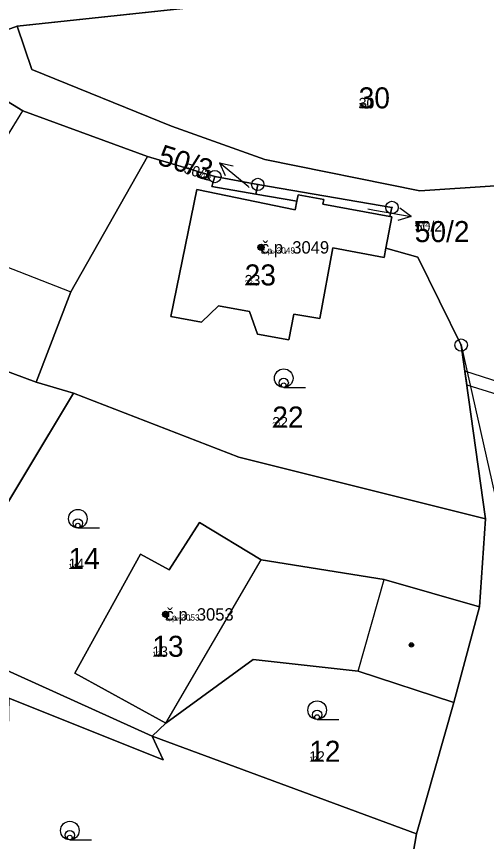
# Model space of a CAD drawing. Extents: x -759873 to -758487, y -975024 to -973516.
# Drawn here: x -759228.5 to -759190.5, y -974336.8 to -974270 of the extents above; entities that cross this region are included whole.
import ezdxf

# ---------------------------------------------------------------- set-up
doc = ezdxf.new("R2010")
doc.units = 0
for name, color, linetype in [('KAT_02_hranice parcel', 7, 'Continuous'), ('KAT_03_1000_st čísla parcelní', 7, 'Continuous'), ('KAT_03_1000_čísla parcelní', 7, 'Continuous'), ('KAT_03_1000_čísla popisná', 7, 'Continuous'), ('KAT_03_250_st čísla parcelní', 7, 'Continuous'), ('KAT_03_250_čísla parcelní', 7, 'Continuous'), ('KAT_03_250_čísla popisná', 7, 'Continuous'), ('KAT_03_500_st čísla parcelní', 7, 'Continuous'), ('KAT_03_500_čísla parcelní', 7, 'Continuous'), ('KAT_03_500_čísla popisná', 7, 'Continuous'), ('KAT_04_vnitřní kresba', 7, 'Continuous'), ('KAT_05_1000_značky kultur', 7, 'Continuous'), ('KAT_05_250_značky kultur', 7, 'Continuous'), ('KAT_05_500_značky kultur', 7, 'Continuous'), ('KAT_07_1000_značky budov', 7, 'Continuous'), ('KAT_07_250_značky budov', 7, 'Continuous'), ('KAT_07_500_značky budov', 7, 'Continuous'), ('KAT_10_věcná břemena', 7, 'Continuous'), ('KAT_11_značky bodu BP', 7, 'Continuous'), ('KAT_12_pomocná šipka', 7, 'Continuous'), ('KAT_14_plocha_budovy', 7, 'Continuous'), ('KAT_14_plocha_pozemek', 7, 'Continuous')]:
    doc.layers.add(name, color=color, linetype=linetype)

msp = doc.modelspace()

# ---------------------------------------------------------------- linework, layer by layer
at = {"layer": 'KAT_02_hranice parcel'}
for p, q in [((-759182.46, -974265.89), (-759228.43, -974270.82)), ((-759228.43, -974270.82), (-759235.14, -974273.28)), ((-759212.45, -974282.98), (-759217.88, -974281.35)), ((-759212.45, -974282.98), (-759208.98, -974283.62)), ((-759208.98, -974283.62), (-759209.15, -974284.4)), ((-759205.83, -974284.97), (-759209.15, -974284.4)), ((-759226.87, -974299.61), (-759223.86, -974300.51)), ((-759223.86, -974300.51), (-759235.61, -974320.02)), ((-759191.06, -974317.77), (-759190.59, -974310.66)), ((-759193.15, -974325.52), (-759191.06, -974317.77)), ((-759196.17, -974336.14), (-759193.15, -974325.52)), ((-759216.4, -974327.19), (-759217.5, -974328.24)), ((-759217.5, -974328.24), (-759196.17, -974336.14))]:
    msp.add_line(p, q, dxfattribs=at)
for points in [[(-759228.43, -974270.82), (-759227.24, -974274.32), (-759215.95, -974278.9), (-759208.4, -974281.61), (-759195.89, -974284.15), (-759189.8, -974283.73), (-759181.58, -974279.53)], [(-759217.88, -974281.35), (-759227.95, -974277.66), (-759235.14, -974273.28)], [(-759226.87, -974299.61), (-759224.07, -974292.3), (-759217.88, -974281.35)], [(-759209.15, -974284.4), (-759212.7, -974283.79), (-759212.45, -974282.98)], [(-759208.98, -974283.62), (-759198.14, -974285.48), (-759198.3, -974286.21)], [(-759198.63, -974288.77), (-759198.77, -974289.54), (-759202.91, -974288.76), (-759203.98, -974294.46), (-759206.08, -974294.1), (-759206.48, -974296.19), (-759209.01, -974295.74), (-759209.64, -974293.9), (-759212.14, -974293.43), (-759213.53, -974294.77), (-759216, -974294.31), (-759213.91, -974284.02), (-759205.96, -974285.67), (-759205.83, -974284.97)], [(-759198.3, -974286.21), (-759203.72, -974285.22), (-759203.65, -974284.85), (-759205.73, -974284.47), (-759205.83, -974284.97)], [(-759198.63, -974288.77), (-759198.15, -974286.24), (-759198.3, -974286.21)], [(-759190.59, -974310.66), (-759192.55, -974296.61), (-759196.06, -974289.51), (-759198.63, -974288.77)], [(-759249.43, -974293.54), (-759235.18, -974296.55), (-759226.87, -974299.61)], [(-759190.59, -974310.66), (-759210.51, -974305.67), (-759223.86, -974300.51)], [(-759191.06, -974317.77), (-759198.76, -974315.57), (-759208.71, -974313.99), (-759213.69, -974310.96), (-759216.15, -974314.79), (-759218.45, -974313.52), (-759223.76, -974323.13), (-759216.4, -974327.19)], [(-759217.5, -974328.24), (-759228.38, -974323.31), (-759235.61, -974320.02)], [(-759193.15, -974325.52), (-759200.87, -974322.98), (-759209.36, -974322.05), (-759216.4, -974327.19)], [(-759224.77, -974347.59), (-759229.56, -974346.28), (-759229.08, -974325.16), (-759216.63, -974330.16), (-759217.5, -974328.24)], [(-759196.17, -974336.14), (-759198.49, -974349.74), (-759194.5, -974349.88)]]:
    msp.add_lwpolyline(points, dxfattribs=at)
at = {"layer": 'KAT_03_1000_čísla popisná'}
for centre in [(-759208.72, -974288.71), (-759216.43, -974318.39)]:
    msp.add_circle(centre, 0.25, dxfattribs=at)
at = {"layer": 'KAT_03_250_čísla popisná'}
for centre in [(-759208.72, -974288.71), (-759216.43, -974318.39)]:
    msp.add_circle(centre, 0.0625, dxfattribs=at)
at = {"layer": 'KAT_03_500_čísla popisná'}
for centre in [(-759208.72, -974288.71), (-759216.43, -974318.39)]:
    msp.add_circle(centre, 0.125, dxfattribs=at)
at = {"layer": 'KAT_04_vnitřní kresba'}
for p, q in [((-759230.64, -974282.02), (-759227.95, -974277.66)), ((-759231.57, -974289.39), (-759224.07, -974292.3)), ((-759192.55, -974296.61), (-759187.28, -974320.12)), ((-759216.4, -974327.19), (-759208.71, -974313.99)), ((-759200.87, -974322.98), (-759198.76, -974315.57))]:
    msp.add_line(p, q, dxfattribs=at)
at = {"layer": 'KAT_05_1000_značky kultur'}
for p, q in [((-759206.883, -974300.04), (-759205.133, -974300.04)), ((-759223.513, -974311.4), (-759221.763, -974311.4)), ((-759204.183, -974326.88), (-759202.433, -974326.88)), ((-759224.163, -974336.62), (-759222.413, -974336.62))]:
    msp.add_line(p, q, dxfattribs=at)
for centre in [(-759206.883, -974299.29), (-759223.513, -974310.65), (-759204.183, -974326.13), (-759224.163, -974335.87)]:
    msp.add_circle(centre, 0.75, dxfattribs=at)
at = {"layer": 'KAT_05_250_značky kultur'}
for p, q in [((-759206.888, -974300.04), (-759206.451, -974300.04)), ((-759223.518, -974311.4), (-759223.081, -974311.4)), ((-759204.188, -974326.88), (-759203.751, -974326.88)), ((-759224.168, -974336.62), (-759223.731, -974336.62))]:
    msp.add_line(p, q, dxfattribs=at)
for centre in [(-759206.888, -974299.852), (-759223.518, -974311.212), (-759204.188, -974326.692), (-759224.168, -974336.432)]:
    msp.add_circle(centre, 0.187, dxfattribs=at)
at = {"layer": 'KAT_05_500_značky kultur'}
for p, q in [((-759206.887, -974300.04), (-759206.012, -974300.04)), ((-759223.517, -974311.4), (-759222.642, -974311.4)), ((-759204.187, -974326.88), (-759203.312, -974326.88)), ((-759224.167, -974336.62), (-759223.292, -974336.62))]:
    msp.add_line(p, q, dxfattribs=at)
for centre in [(-759206.886, -974299.665), (-759223.516, -974311.025), (-759204.186, -974326.505), (-759224.166, -974336.245)]:
    msp.add_circle(centre, 0.375, dxfattribs=at)
at = {"layer": 'KAT_07_1000_značky budov'}
for centre in [(-759208.727, -974288.709), (-759216.437, -974318.389), (-759196.567, -974320.859)]:
    msp.add_circle(centre, 0.175, dxfattribs=at)
at = {"layer": 'KAT_07_250_značky budov'}
for centre in [(-759208.722, -974288.71), (-759216.432, -974318.39), (-759196.562, -974320.86)]:
    msp.add_circle(centre, 0.0437, dxfattribs=at)
at = {"layer": 'KAT_07_500_značky budov'}
for centre in [(-759208.723, -974288.71), (-759216.433, -974318.39), (-759196.563, -974320.86)]:
    msp.add_circle(centre, 0.0875, dxfattribs=at)
at = {"layer": 'KAT_10_věcná břemena'}
msp.add_lwpolyline([(-759192.25, -974298.73), (-759192.1, -974299.83), (-759189.6, -974300.61), (-759183.11, -974301.25), (-759181.62, -974301.65), (-759181.36, -974300.69), (-759182.93, -974300.27), (-759189.4, -974299.63)], close=True, dxfattribs=at)
at = {"layer": 'KAT_11_značky bodu BP'}
for centre, radius in [((-759212.45, -974282.98), 0.5), ((-759212.45, -974282.98), 0.0303), ((-759208.98, -974283.62), 0.5), ((-759208.98, -974283.62), 0.0303), ((-759198.14, -974285.48), 0.5), ((-759198.14, -974285.48), 0.0303), ((-759192.55, -974296.61), 0.5), ((-759192.55, -974296.61), 0.0303)]:
    msp.add_circle(centre, radius, dxfattribs=at)
at = {"layer": 'KAT_12_pomocná šipka'}
for p, q in [((-759209.77, -974283.79), (-759212.069, -974281.861)), ((-759212.069, -974281.861), (-759210.98, -974282.121)), ((-759212.069, -974281.861), (-759211.624, -974282.888)), ((-759209.67, -974283.87), (-759209.77, -974283.79)), ((-759200.08, -974285.59), (-759199.55, -974285.69)), ((-759199.55, -974285.69), (-759196.595, -974286.211)), ((-759196.595, -974286.211), (-759197.494, -974285.544)), ((-759196.595, -974286.211), (-759197.668, -974286.53))]:
    msp.add_line(p, q, dxfattribs=at)
at = {"layer": 'KAT_14_plocha_budovy'}
for points in [[(-759235.14, -974273.28), (-759239.84, -974281), (-759232.7, -974285.35), (-759230.64, -974282.02), (-759227.95, -974277.66)], [(-759209.01, -974295.74), (-759206.48, -974296.19), (-759206.08, -974294.1), (-759203.98, -974294.46), (-759202.91, -974288.76), (-759198.77, -974289.54), (-759198.63, -974288.77), (-759198.15, -974286.24), (-759198.3, -974286.21), (-759203.72, -974285.22), (-759203.65, -974284.85), (-759205.73, -974284.47), (-759205.83, -974284.97), (-759205.96, -974285.67), (-759213.91, -974284.02), (-759216, -974294.31), (-759213.53, -974294.77), (-759212.14, -974293.43), (-759209.64, -974293.9)], [(-759216.4, -974327.19), (-759208.71, -974313.99), (-759213.69, -974310.96), (-759216.15, -974314.79), (-759218.45, -974313.52), (-759223.76, -974323.13)]]:
    msp.add_lwpolyline(points, close=True, dxfattribs=at)
at = {"layer": 'KAT_14_plocha_pozemek'}
for points in [[(-759294.1, -974339.54), (-759294.7, -974336.11), (-759294.88, -974335.08), (-759297.42, -974320.63), (-759297.5, -974320.18), (-759298.95, -974312.41), (-759297.19, -974308.22), (-759295.92, -974305.18), (-759295.58, -974302.76), (-759295.25, -974300.45), (-759293.62, -974299.26), (-759290.32, -974296.86), (-759287.83, -974293.22), (-759278.22, -974286.08), (-759271.18, -974288.32), (-759270.07, -974279.49), (-759259.49, -974273.15), (-759238.54, -974271.69), (-759236.82, -974270.82), (-759235.14, -974273.28), (-759228.43, -974270.82), (-759182.46, -974265.89)], [(-759189.8, -974283.73), (-759195.89, -974284.15), (-759208.4, -974281.61), (-759215.95, -974278.9), (-759227.24, -974274.32), (-759228.43, -974270.82), (-759235.14, -974273.28), (-759227.95, -974277.66), (-759217.88, -974281.35), (-759212.45, -974282.98), (-759208.98, -974283.62), (-759198.14, -974285.48), (-759198.3, -974286.21), (-759198.15, -974286.24), (-759198.63, -974288.77), (-759196.06, -974289.51), (-759192.55, -974296.61), (-759190.59, -974310.66), (-759191.06, -974317.77), (-759193.15, -974325.52), (-759196.17, -974336.14), (-759198.49, -974349.74)]]:
    msp.add_lwpolyline(points, dxfattribs=at)
for points in [[(-759195.89, -974284.15), (-759189.8, -974283.73), (-759181.58, -974279.53), (-759181.46, -974277.76), (-759181.09, -974272.39), (-759182, -974267.63), (-759182.46, -974265.89), (-759228.43, -974270.82), (-759227.24, -974274.32), (-759215.95, -974278.9), (-759208.4, -974281.61)], [(-759224.07, -974292.3), (-759217.88, -974281.35), (-759227.95, -974277.66), (-759235.14, -974273.28), (-759239.84, -974281), (-759244.5, -974287.1), (-759249.43, -974293.54), (-759235.18, -974296.55), (-759226.87, -974299.61)], [(-759209.01, -974295.74), (-759209.64, -974293.9), (-759212.14, -974293.43), (-759213.53, -974294.77), (-759216, -974294.31), (-759213.91, -974284.02), (-759205.96, -974285.67), (-759205.83, -974284.97), (-759209.15, -974284.4), (-759212.7, -974283.79), (-759212.45, -974282.98), (-759217.88, -974281.35), (-759224.07, -974292.3), (-759226.87, -974299.61), (-759223.86, -974300.51), (-759210.51, -974305.67), (-759190.59, -974310.66), (-759192.55, -974296.61), (-759196.06, -974289.51), (-759198.63, -974288.77), (-759198.77, -974289.54), (-759202.91, -974288.76), (-759203.98, -974294.46), (-759206.08, -974294.1), (-759206.48, -974296.19)], [(-759209.15, -974284.4), (-759208.98, -974283.62), (-759212.45, -974282.98), (-759212.7, -974283.79)], [(-759208.98, -974283.62), (-759209.15, -974284.4), (-759205.83, -974284.97), (-759205.73, -974284.47), (-759203.65, -974284.85), (-759203.72, -974285.22), (-759198.3, -974286.21), (-759198.14, -974285.48)], [(-759198.15, -974286.24), (-759198.3, -974286.21), (-759203.72, -974285.22), (-759203.65, -974284.85), (-759205.73, -974284.47), (-759205.83, -974284.97), (-759205.96, -974285.67), (-759213.91, -974284.02), (-759216, -974294.31), (-759213.53, -974294.77), (-759212.14, -974293.43), (-759209.64, -974293.9), (-759209.01, -974295.74), (-759206.48, -974296.19), (-759206.08, -974294.1), (-759203.98, -974294.46), (-759202.91, -974288.76), (-759198.77, -974289.54), (-759198.63, -974288.77)], [(-759255.35, -974301.22), (-759243.2, -974315.4), (-759235.61, -974320.02), (-759223.86, -974300.51), (-759226.87, -974299.61), (-759235.18, -974296.55), (-759249.43, -974293.54)], [(-759210.51, -974305.67), (-759223.86, -974300.51), (-759235.61, -974320.02), (-759228.38, -974323.31), (-759217.5, -974328.24), (-759216.4, -974327.19), (-759223.76, -974323.13), (-759218.45, -974313.52), (-759216.15, -974314.79), (-759213.69, -974310.96), (-759208.71, -974313.99), (-759198.76, -974315.57), (-759191.06, -974317.77), (-759190.59, -974310.66)], [(-759198.76, -974315.57), (-759208.71, -974313.99), (-759213.69, -974310.96), (-759216.15, -974314.79), (-759218.45, -974313.52), (-759223.76, -974323.13), (-759216.4, -974327.19), (-759209.36, -974322.05), (-759200.87, -974322.98), (-759193.15, -974325.52), (-759191.06, -974317.77)], [(-759216.63, -974330.16), (-759217.5, -974328.24), (-759228.38, -974323.31), (-759235.61, -974320.02), (-759243.22, -974339.24), (-759244.1, -974341.47), (-759236.02, -974351.64), (-759229, -974348.38), (-759224.77, -974347.59), (-759229.56, -974346.28), (-759229.08, -974325.16)], [(-759196.17, -974336.14), (-759193.15, -974325.52), (-759200.87, -974322.98), (-759209.36, -974322.05), (-759216.4, -974327.19), (-759217.5, -974328.24)], [(-759224.77, -974347.59), (-759223.96, -974348.06), (-759210.44, -974355.81), (-759209.27, -974359.71), (-759209.54, -974367.85), (-759209.96, -974369), (-759206.27, -974369.15), (-759197.19, -974369.51), (-759193.58, -974369.65), (-759193.89, -974359.92), (-759194.5, -974349.88), (-759198.49, -974349.74), (-759196.17, -974336.14), (-759217.5, -974328.24), (-759216.63, -974330.16), (-759229.08, -974325.16), (-759229.56, -974346.28)]]:
    msp.add_lwpolyline(points, close=True, dxfattribs=at)

# ---------------------------------------------------------------- texts
at = {"layer": 'KAT_03_1000_st čísla parcelní'}
for s, p in [('23', (-759210.04, -974291.789)), ('13', (-759217.5, -974321.82))]:
    msp.add_text(s, height=1.7, dxfattribs=at).set_placement(p)
at = {"layer": 'KAT_03_1000_čísla parcelní'}
for s, p in [('30', (-759200.83, -974277.47)), ('50/2', (-759196.3, -974288.283)), ('22', (-759207.81, -974303.28)), ('14', (-759224.27, -974314.72)), ('12', (-759204.83, -974330.309))]:
    msp.add_text(s, height=1.7, dxfattribs=at).set_placement(p)
msp.add_text('50/3', height=1.7, rotation=342, dxfattribs=at).set_placement((-759217.165, -974281.973))
at = {"layer": 'KAT_03_1000_čísla popisná'}
for s, p in [('č.p. 3049', (-759208.72, -974289.21)), ('č.p. 3053', (-759216.43, -974318.89))]:
    msp.add_text(s, height=1, dxfattribs=at).set_placement(p)
at = {"layer": 'KAT_03_250_st čísla parcelní'}
for s, p in [('23', (-759210.04, -974291.789)), ('13', (-759217.5, -974321.82))]:
    msp.add_text(s, height=0.425, dxfattribs=at).set_placement(p)
at = {"layer": 'KAT_03_250_čísla parcelní'}
for s, p in [('30', (-759200.83, -974277.47)), ('50/2', (-759196.3, -974287.008)), ('22', (-759207.81, -974303.28)), ('14', (-759224.27, -974314.72)), ('12', (-759204.83, -974330.309))]:
    msp.add_text(s, height=0.425, dxfattribs=at).set_placement(p)
msp.add_text('50/3', height=0.425, rotation=342, dxfattribs=at).set_placement((-759213.946, -974283.019))
at = {"layer": 'KAT_03_250_čísla popisná'}
for s, p in [('č.p. 3049', (-759208.72, -974289.21)), ('č.p. 3053', (-759216.43, -974318.89))]:
    msp.add_text(s, height=0.25, dxfattribs=at).set_placement(p)
at = {"layer": 'KAT_03_500_st čísla parcelní'}
for s, p in [('23', (-759210.04, -974291.789)), ('13', (-759217.5, -974321.82))]:
    msp.add_text(s, height=0.85, dxfattribs=at).set_placement(p)
at = {"layer": 'KAT_03_500_čísla parcelní'}
for s, p in [('30', (-759200.83, -974277.47)), ('50/2', (-759196.3, -974287.433)), ('22', (-759207.81, -974303.28)), ('14', (-759224.27, -974314.72)), ('12', (-759204.83, -974330.309))]:
    msp.add_text(s, height=0.85, dxfattribs=at).set_placement(p)
msp.add_text('50/3', height=0.85, rotation=342, dxfattribs=at).set_placement((-759215.019, -974282.67))
at = {"layer": 'KAT_03_500_čísla popisná'}
for s, p in [('č.p. 3049', (-759208.72, -974289.21)), ('č.p. 3053', (-759216.43, -974318.89))]:
    msp.add_text(s, height=0.5, dxfattribs=at).set_placement(p)

doc.saveas('drawing.dxf')
